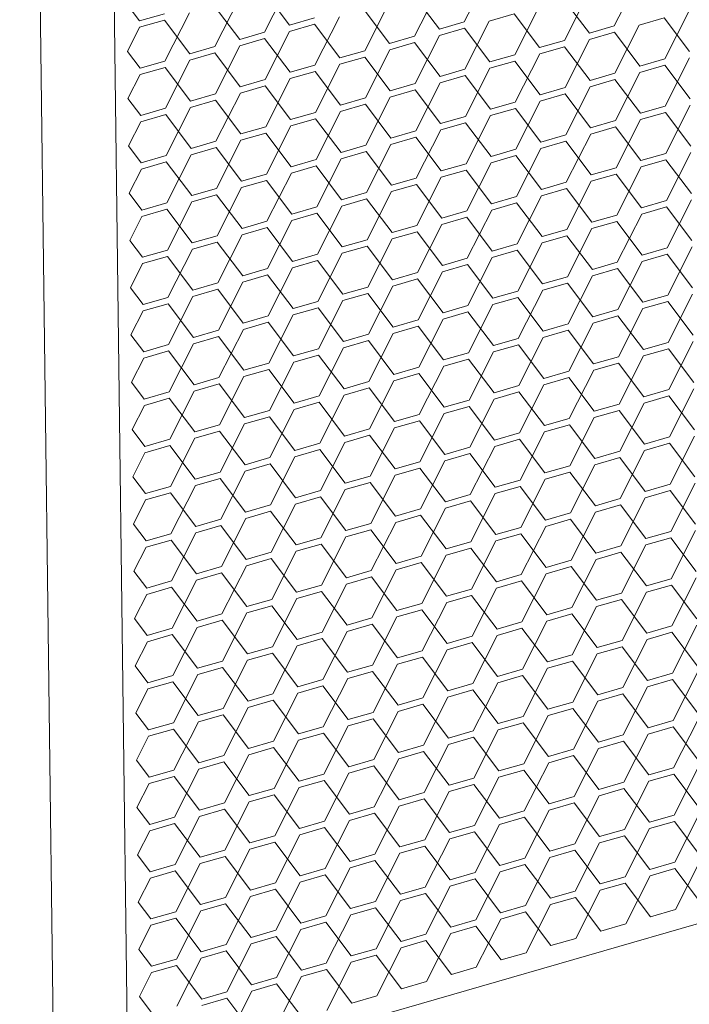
# Model space of a CAD drawing. Header units: millimetres. Extents: x 3925 to 5043, y -86 to 778.
# Tile 371 of 439: x 4910 to 4916, y 515 to 523. Entities that reach past the tile are written whole.
import ezdxf

# ---------------------------------------------------------------- set-up
doc = ezdxf.new("R2010")
doc.units = ezdxf.units.MM
doc.header["$LTSCALE"] = 46.255
doc.layers.add('H30K-DUST-FIDXF_CONTINUOUS_LINE', color=7, linetype='CONTINUOUS')
doc.layers.add('H30K-SPONGE-DXF_CONTINUOUS_LINE', color=7, linetype='CONTINUOUS')

msp = doc.modelspace()

# ---------------------------------------------------------------- linework, layer by layer
at = {"layer": 'H30K-DUST-FIDXF_CONTINUOUS_LINE', "color": 7, "linetype": 'Continuous', "lineweight": 0}
for p, q in [((4911.206, 513.9186), (4910.9093, 537.3433)), ((4974.4435, 532.1964), (4911.206, 513.9186)), ((4914.2034, 523.4181), (4914.4207, 523.8468)), ((4915.5401, 523.382), (4915.7573, 523.8107)), ((4912.6449, 523.3901), (4912.4184, 523.6905)), ((4912.423, 523.326), (4912.6403, 523.7547)), ((4913.7596, 523.2899), (4913.9769, 523.7185)), ((4911.9792, 523.1977), (4912.1965, 523.6264)), ((4913.9815, 523.354), (4913.755, 523.6544)), ((4915.3182, 523.3179), (4915.0917, 523.6183)), ((4915.0963, 523.2537), (4915.3136, 523.6824)), ((4911.195, 523.5765), (4911.3082, 523.4263)), ((4912.2011, 523.2619), (4911.9746, 523.5623)), ((4913.5378, 523.2257), (4913.3113, 523.5261)), ((4913.3159, 523.1616), (4913.5331, 523.5903)), ((4914.6525, 523.1255), (4914.8698, 523.5541)), ((4915.9892, 523.0893), (4916.2064, 523.518)), ((4911.3082, 523.4263), (4911.5301, 523.4904)), ((4911.5308, 523.434), (4911.309, 523.3699)), ((4911.7573, 523.1336), (4911.5308, 523.434)), ((4911.5355, 523.0695), (4911.7527, 523.4981)), ((4912.6449, 523.3901), (4912.8668, 523.4543)), ((4912.8721, 523.0333), (4913.0894, 523.462)), ((4914.2088, 522.9972), (4914.426, 523.4259)), ((4914.6479, 523.49), (4914.426, 523.4259)), ((4914.8744, 523.1896), (4914.6479, 523.49)), ((4915.9846, 523.4539), (4915.7627, 523.3897)), ((4916.2111, 523.1535), (4915.9846, 523.4539)), ((4911.309, 523.3699), (4911.2003, 523.1555)), ((4912.8675, 523.3979), (4912.6456, 523.3337)), ((4913.094, 523.0975), (4912.8675, 523.3979)), ((4913.9815, 523.354), (4914.2034, 523.4181)), ((4914.2041, 523.3617), (4913.9822, 523.2976)), ((4914.4306, 523.0613), (4914.2041, 523.3617)), ((4915.3182, 523.3179), (4915.5401, 523.382)), ((4915.5454, 522.9611), (4915.7627, 523.3897)), ((4912.2011, 523.2619), (4912.423, 523.326)), ((4912.4237, 523.2696), (4912.2018, 523.2055)), ((4912.6502, 522.9692), (4912.4237, 523.2696)), ((4912.4283, 522.9051), (4912.6456, 523.3337)), ((4913.5378, 523.2257), (4913.7596, 523.2899)), ((4913.765, 522.8689), (4913.9822, 523.2976)), ((4914.8744, 523.1896), (4915.0963, 523.2537)), ((4915.1016, 522.8328), (4915.3189, 523.2615)), ((4915.5408, 523.3256), (4915.3189, 523.2615)), ((4915.7673, 523.0252), (4915.5408, 523.3256)), ((4911.7573, 523.1336), (4911.9792, 523.1977)), ((4911.9846, 522.7768), (4912.2018, 523.2055)), ((4913.3212, 522.7407), (4913.5385, 523.1693)), ((4913.7604, 523.2335), (4913.5385, 523.1693)), ((4913.9869, 522.9331), (4913.7604, 523.2335)), ((4915.097, 523.1973), (4914.8751, 523.1332)), ((4915.3235, 522.8969), (4915.097, 523.1973)), ((4911.2003, 523.1555), (4911.3136, 523.0053)), ((4911.5408, 522.6485), (4911.7581, 523.0772)), ((4911.9799, 523.1413), (4911.7581, 523.0772)), ((4912.2064, 522.8409), (4911.9799, 523.1413)), ((4913.094, 523.0975), (4913.3159, 523.1616)), ((4913.3166, 523.1052), (4913.0947, 523.0411)), ((4913.5431, 522.8048), (4913.3166, 523.1052)), ((4914.4306, 523.0613), (4914.6525, 523.1255)), ((4914.6579, 522.7045), (4914.8751, 523.1332)), ((4915.7673, 523.0252), (4915.9892, 523.0893)), ((4915.9945, 522.6684), (4916.2118, 523.0971)), ((4911.3136, 523.0053), (4911.5355, 523.0695)), ((4911.5362, 523.0131), (4911.3143, 522.9489)), ((4911.7627, 522.7127), (4911.5362, 523.0131)), ((4912.6502, 522.9692), (4912.8721, 523.0333)), ((4912.8774, 522.6124), (4913.0947, 523.0411)), ((4913.9869, 522.9331), (4914.2088, 522.9972)), ((4914.2141, 522.5763), (4914.4314, 523.0049)), ((4914.6532, 523.0691), (4914.4314, 523.0049)), ((4914.8797, 522.7687), (4914.6532, 523.0691)), ((4915.9899, 523.0329), (4915.768, 522.9688)), ((4916.2164, 522.7325), (4915.9899, 523.0329)), ((4911.3143, 522.9489), (4911.2057, 522.7346)), ((4912.2064, 522.8409), (4912.4283, 522.9051)), ((4912.4337, 522.4841), (4912.6509, 522.9128)), ((4912.8728, 522.9769), (4912.6509, 522.9128)), ((4913.0993, 522.6765), (4912.8728, 522.9769)), ((4914.2095, 522.9408), (4913.9876, 522.8767)), ((4914.436, 522.6404), (4914.2095, 522.9408)), ((4915.3235, 522.8969), (4915.5454, 522.9611)), ((4915.5461, 522.9047), (4915.3242, 522.8405)), ((4915.7726, 522.6043), (4915.5461, 522.9047)), ((4915.5507, 522.5401), (4915.768, 522.9688)), ((4912.429, 522.8487), (4912.2072, 522.7845)), ((4912.6555, 522.5483), (4912.429, 522.8487)), ((4913.5431, 522.8048), (4913.765, 522.8689)), ((4913.7657, 522.8125), (4913.5438, 522.7484)), ((4913.9922, 522.5121), (4913.7657, 522.8125)), ((4913.7703, 522.448), (4913.9876, 522.8767)), ((4914.8797, 522.7687), (4915.1016, 522.8328)), ((4915.107, 522.4119), (4915.3242, 522.8405)), ((4911.2057, 522.7346), (4911.3189, 522.5844)), ((4911.7627, 522.7127), (4911.9846, 522.7768)), ((4911.9899, 522.3559), (4912.2072, 522.7845)), ((4913.0993, 522.6765), (4913.3212, 522.7407)), ((4913.3265, 522.3197), (4913.5438, 522.7484)), ((4915.1023, 522.7764), (4914.8805, 522.7123)), ((4915.3288, 522.476), (4915.1023, 522.7764)), ((4911.3189, 522.5844), (4911.5408, 522.6485)), ((4911.5461, 522.2276), (4911.7634, 522.6563)), ((4911.9853, 522.7204), (4911.7634, 522.6563)), ((4912.2118, 522.42), (4911.9853, 522.7204)), ((4913.3219, 522.6843), (4913.1, 522.6201)), ((4913.5484, 522.3839), (4913.3219, 522.6843)), ((4914.436, 522.6404), (4914.6579, 522.7045)), ((4914.6586, 522.6481), (4914.4367, 522.584)), ((4914.8851, 522.3477), (4914.6586, 522.6481)), ((4914.6632, 522.2836), (4914.8805, 522.7123)), ((4915.7726, 522.6043), (4915.9945, 522.6684)), ((4915.9998, 522.2475), (4916.2171, 522.6761)), ((4911.5415, 522.5922), (4911.3196, 522.528)), ((4911.768, 522.2917), (4911.5415, 522.5922)), ((4912.6555, 522.5483), (4912.8774, 522.6124)), ((4912.8781, 522.556), (4912.6563, 522.4919)), ((4913.1047, 522.2556), (4912.8781, 522.556)), ((4912.8828, 522.1915), (4913.1, 522.6201)), ((4913.9922, 522.5121), (4914.2141, 522.5763)), ((4914.2194, 522.1553), (4914.4367, 522.584)), ((4915.9952, 522.612), (4915.7733, 522.5479)), ((4916.2217, 522.3116), (4915.9952, 522.612)), ((4911.3196, 522.528), (4911.211, 522.3137)), ((4912.2118, 522.42), (4912.4337, 522.4841)), ((4912.439, 522.0632), (4912.6563, 522.4919)), ((4914.2148, 522.5199), (4913.9929, 522.4558)), ((4914.4413, 522.2195), (4914.2148, 522.5199)), ((4915.3288, 522.476), (4915.5507, 522.5401)), ((4915.5514, 522.4838), (4915.3296, 522.4196)), ((4915.7779, 522.1833), (4915.5514, 522.4838)), ((4915.5561, 522.1192), (4915.7733, 522.5479)), ((4912.4344, 522.4278), (4912.2125, 522.3636)), ((4912.6609, 522.1273), (4912.4344, 522.4278)), ((4913.5484, 522.3839), (4913.7703, 522.448)), ((4913.771, 522.3916), (4913.5491, 522.3275)), ((4913.9975, 522.0912), (4913.771, 522.3916)), ((4913.7756, 522.0271), (4913.9929, 522.4558)), ((4914.8851, 522.3477), (4915.107, 522.4119)), ((4915.1123, 521.9909), (4915.3296, 522.4196)), ((4911.211, 522.3137), (4911.3242, 522.1635)), ((4911.768, 522.2917), (4911.9899, 522.3559)), ((4911.9906, 522.2995), (4911.7687, 522.2354)), ((4912.2171, 521.9991), (4911.9906, 522.2995)), ((4911.9952, 521.9349), (4912.2125, 522.3636)), ((4913.1047, 522.2556), (4913.3265, 522.3197)), ((4913.3319, 521.8988), (4913.5491, 522.3275)), ((4914.6685, 521.8627), (4914.8858, 522.2914)), ((4915.1077, 522.3555), (4914.8858, 522.2914)), ((4915.3342, 522.0551), (4915.1077, 522.3555)), ((4911.3242, 522.1635), (4911.5461, 522.2276)), ((4911.5514, 521.8067), (4911.7687, 522.2354)), ((4912.8881, 521.7706), (4913.1054, 522.1992)), ((4913.3273, 522.2634), (4913.1054, 522.1992)), ((4913.5538, 521.9629), (4913.3273, 522.2634)), ((4914.4413, 522.2195), (4914.6632, 522.2836)), ((4914.6639, 522.2272), (4914.442, 522.1631)), ((4914.8904, 521.9268), (4914.6639, 522.2272)), ((4915.7779, 522.1833), (4915.9998, 522.2475)), ((4916.0052, 521.8266), (4916.2224, 522.2552)), ((4911.5468, 522.1712), (4911.3249, 522.1071)), ((4911.7733, 521.8708), (4911.5468, 522.1712)), ((4912.6609, 522.1273), (4912.8828, 522.1915)), ((4912.8835, 522.1351), (4912.6616, 522.071)), ((4913.11, 521.8347), (4912.8835, 522.1351)), ((4913.9975, 522.0912), (4914.2194, 522.1553)), ((4914.2247, 521.7344), (4914.442, 522.1631)), ((4915.3342, 522.0551), (4915.5561, 522.1192)), ((4915.5614, 521.6983), (4915.7787, 522.127)), ((4916.0005, 522.1911), (4915.7787, 522.127)), ((4916.227, 521.8907), (4916.0005, 522.1911)), ((4911.3249, 522.1071), (4911.2163, 521.8928)), ((4912.2171, 521.9991), (4912.439, 522.0632)), ((4912.4443, 521.6423), (4912.6616, 522.071)), ((4913.5538, 521.9629), (4913.7756, 522.0271)), ((4913.781, 521.6062), (4913.9982, 522.0348)), ((4914.2201, 522.099), (4913.9982, 522.0348)), ((4914.4466, 521.7986), (4914.2201, 522.099)), ((4915.5568, 522.0628), (4915.3349, 521.9987)), ((4915.7833, 521.7624), (4915.5568, 522.0628)), ((4911.7733, 521.8708), (4911.9952, 521.9349)), ((4912.0006, 521.514), (4912.2178, 521.9427)), ((4912.4397, 522.0068), (4912.2178, 521.9427)), ((4912.6662, 521.7064), (4912.4397, 522.0068)), ((4913.7764, 521.9707), (4913.5545, 521.9066)), ((4914.0029, 521.6703), (4913.7764, 521.9707)), ((4914.8904, 521.9268), (4915.1123, 521.9909)), ((4915.113, 521.9346), (4914.8911, 521.8704)), ((4915.3395, 521.6342), (4915.113, 521.9346)), ((4915.1176, 521.57), (4915.3349, 521.9987)), ((4911.2163, 521.8928), (4911.3296, 521.7426)), ((4911.9959, 521.8786), (4911.774, 521.8144)), ((4912.2224, 521.5782), (4911.9959, 521.8786)), ((4913.11, 521.8347), (4913.3319, 521.8988)), ((4913.3372, 521.4779), (4913.5545, 521.9066)), ((4914.4466, 521.7986), (4914.6685, 521.8627)), ((4914.6738, 521.4418), (4914.8911, 521.8704)), ((4911.3296, 521.7426), (4911.5514, 521.8067)), ((4911.5568, 521.3858), (4911.774, 521.8144)), ((4912.6662, 521.7064), (4912.8881, 521.7706)), ((4912.8934, 521.3496), (4913.1107, 521.7783)), ((4913.3326, 521.8424), (4913.1107, 521.7783)), ((4913.5591, 521.542), (4913.3326, 521.8424)), ((4914.6692, 521.8063), (4914.4473, 521.7422)), ((4914.8957, 521.5059), (4914.6692, 521.8063)), ((4915.7833, 521.7624), (4916.0052, 521.8266)), ((4916.0059, 521.7702), (4915.784, 521.706)), ((4916.2324, 521.4698), (4916.0059, 521.7702)), ((4916.0105, 521.4056), (4916.2278, 521.8343)), ((4911.3303, 521.6862), (4911.2216, 521.4718)), ((4911.5522, 521.7503), (4911.3303, 521.6862)), ((4911.7787, 521.4499), (4911.5522, 521.7503)), ((4912.8888, 521.7142), (4912.6669, 521.65)), ((4913.1153, 521.4138), (4912.8888, 521.7142)), ((4914.0029, 521.6703), (4914.2247, 521.7344)), ((4914.2255, 521.678), (4914.0036, 521.6139)), ((4914.452, 521.3776), (4914.2255, 521.678)), ((4914.2301, 521.3135), (4914.4473, 521.7422)), ((4915.3395, 521.6342), (4915.5614, 521.6983)), ((4915.5667, 521.2774), (4915.784, 521.706)), ((4912.2224, 521.5782), (4912.4443, 521.6423)), ((4912.445, 521.5859), (4912.2232, 521.5218)), ((4912.6715, 521.2855), (4912.445, 521.5859)), ((4912.4497, 521.2214), (4912.6669, 521.65)), ((4913.5591, 521.542), (4913.781, 521.6062)), ((4913.7863, 521.1852), (4914.0036, 521.6139)), ((4915.5621, 521.6419), (4915.3402, 521.5778)), ((4915.7886, 521.3415), (4915.5621, 521.6419)), ((4911.7787, 521.4499), (4912.0006, 521.514)), ((4912.0059, 521.0931), (4912.2232, 521.5218)), ((4913.7817, 521.5498), (4913.5598, 521.4856)), ((4914.0082, 521.2494), (4913.7817, 521.5498)), ((4914.8957, 521.5059), (4915.1176, 521.57)), ((4915.1183, 521.5136), (4914.8964, 521.4495)), ((4915.3448, 521.2132), (4915.1183, 521.5136)), ((4915.1229, 521.1491), (4915.3402, 521.5778)), ((4911.2216, 521.4718), (4911.3349, 521.3216)), ((4912.0013, 521.4576), (4911.7794, 521.3935)), ((4912.2278, 521.1572), (4912.0013, 521.4576)), ((4913.1153, 521.4138), (4913.3372, 521.4779)), ((4913.3379, 521.4215), (4913.116, 521.3574)), ((4913.5644, 521.1211), (4913.3379, 521.4215)), ((4913.3425, 521.057), (4913.5598, 521.4856)), ((4914.452, 521.3776), (4914.6738, 521.4418)), ((4914.6792, 521.0208), (4914.8964, 521.4495)), ((4916.0158, 520.9847), (4916.2331, 521.4134)), ((4911.3349, 521.3216), (4911.5568, 521.3858)), ((4911.5575, 521.3294), (4911.3356, 521.2652)), ((4911.784, 521.029), (4911.5575, 521.3294)), ((4911.5621, 520.9648), (4911.7794, 521.3935)), ((4912.6715, 521.2855), (4912.8934, 521.3496)), ((4912.8988, 520.9287), (4913.116, 521.3574)), ((4914.2354, 520.8926), (4914.4527, 521.3212)), ((4914.6746, 521.3854), (4914.4527, 521.3212)), ((4914.9011, 521.085), (4914.6746, 521.3854)), ((4915.7886, 521.3415), (4916.0105, 521.4056)), ((4916.0112, 521.3492), (4915.7893, 521.2851)), ((4916.2377, 521.0488), (4916.0112, 521.3492)), ((4911.3356, 521.2652), (4911.227, 521.0509)), ((4912.8941, 521.2932), (4912.6723, 521.2291)), ((4913.1206, 520.9928), (4912.8941, 521.2932)), ((4914.0082, 521.2494), (4914.2301, 521.3135)), ((4914.2308, 521.2571), (4914.0089, 521.193)), ((4914.4573, 520.9567), (4914.2308, 521.2571)), ((4915.3448, 521.2132), (4915.5667, 521.2774)), ((4915.5721, 520.8564), (4915.7893, 521.2851)), ((4912.2278, 521.1572), (4912.4497, 521.2214)), ((4912.4504, 521.165), (4912.2285, 521.1008)), ((4912.6769, 520.8646), (4912.4504, 521.165)), ((4912.455, 520.8004), (4912.6723, 521.2291)), ((4913.5644, 521.1211), (4913.7863, 521.1852)), ((4913.7916, 520.7643), (4914.0089, 521.193)), ((4914.9011, 521.085), (4915.1229, 521.1491)), ((4915.1283, 520.7282), (4915.3455, 521.1568)), ((4915.5674, 521.221), (4915.3455, 521.1568)), ((4915.7939, 520.9206), (4915.5674, 521.221)), ((4911.784, 521.029), (4912.0059, 521.0931)), ((4912.0112, 520.6722), (4912.2285, 521.1008)), ((4913.3479, 520.636), (4913.5651, 521.0647)), ((4913.787, 521.1288), (4913.5651, 521.0647)), ((4914.0135, 520.8284), (4913.787, 521.1288)), ((4915.1237, 521.0927), (4914.9018, 521.0286)), ((4915.3502, 520.7923), (4915.1237, 521.0927)), ((4911.227, 521.0509), (4911.3402, 520.9007)), ((4911.5674, 520.5439), (4911.7847, 520.9726)), ((4912.0066, 521.0367), (4911.7847, 520.9726)), ((4912.2331, 520.7363), (4912.0066, 521.0367)), ((4913.1206, 520.9928), (4913.3425, 521.057)), ((4913.3432, 521.0006), (4913.1214, 520.9364)), ((4913.5697, 520.7002), (4913.3432, 521.0006)), ((4914.4573, 520.9567), (4914.6792, 521.0208)), ((4914.6845, 520.5999), (4914.9018, 521.0286)), ((4915.7939, 520.9206), (4916.0158, 520.9847)), ((4916.0212, 520.5638), (4916.2384, 520.9924)), ((4911.3402, 520.9007), (4911.5621, 520.9648)), ((4911.5628, 520.9084), (4911.3409, 520.8443)), ((4911.7893, 520.608), (4911.5628, 520.9084)), ((4912.6769, 520.8646), (4912.8988, 520.9287)), ((4912.9041, 520.5078), (4913.1214, 520.9364)), ((4914.0135, 520.8284), (4914.2354, 520.8926)), ((4914.2407, 520.4716), (4914.458, 520.9003)), ((4914.6799, 520.9644), (4914.458, 520.9003)), ((4914.9064, 520.664), (4914.6799, 520.9644)), ((4916.0165, 520.9283), (4915.7947, 520.8642)), ((4916.243, 520.6279), (4916.0165, 520.9283)), ((4911.3409, 520.8443), (4911.2323, 520.63)), ((4912.2331, 520.7363), (4912.455, 520.8004)), ((4912.4603, 520.3795), (4912.6776, 520.8082)), ((4912.8995, 520.8723), (4912.6776, 520.8082)), ((4913.126, 520.5719), (4912.8995, 520.8723)), ((4914.2361, 520.8362), (4914.0142, 520.772)), ((4914.4626, 520.5358), (4914.2361, 520.8362)), ((4915.3502, 520.7923), (4915.5721, 520.8564)), ((4915.5728, 520.8), (4915.3509, 520.7359)), ((4915.7993, 520.4996), (4915.5728, 520.8)), ((4915.5774, 520.4355), (4915.7947, 520.8642)), ((4912.4557, 520.744), (4912.2338, 520.6799)), ((4912.6822, 520.4436), (4912.4557, 520.744)), ((4913.5697, 520.7002), (4913.7916, 520.7643)), ((4913.7923, 520.7079), (4913.5705, 520.6438)), ((4914.0189, 520.4075), (4913.7923, 520.7079)), ((4913.797, 520.3434), (4914.0142, 520.772)), ((4914.9064, 520.664), (4915.1283, 520.7282)), ((4915.1336, 520.3072), (4915.3509, 520.7359)), ((4911.2323, 520.63), (4911.3456, 520.4798)), ((4911.7893, 520.608), (4912.0112, 520.6722)), ((4912.0165, 520.2512), (4912.2338, 520.6799)), ((4913.126, 520.5719), (4913.3479, 520.636)), ((4913.3532, 520.2151), (4913.5705, 520.6438)), ((4915.129, 520.6718), (4914.9071, 520.6076)), ((4915.3555, 520.3714), (4915.129, 520.6718)), ((4911.3456, 520.4798), (4911.5674, 520.5439)), ((4911.5728, 520.123), (4911.79, 520.5516)), ((4912.0119, 520.6158), (4911.79, 520.5516)), ((4912.2384, 520.3154), (4912.0119, 520.6158)), ((4913.3486, 520.5796), (4913.1267, 520.5155)), ((4913.5751, 520.2792), (4913.3486, 520.5796)), ((4914.4626, 520.5358), (4914.6845, 520.5999)), ((4914.6852, 520.5435), (4914.4633, 520.4794)), ((4914.9117, 520.2431), (4914.6852, 520.5435)), ((4914.6898, 520.179), (4914.9071, 520.6076)), ((4915.7993, 520.4996), (4916.0212, 520.5638)), ((4916.0265, 520.1428), (4916.2438, 520.5715)), ((4911.5682, 520.4875), (4911.3463, 520.4234)), ((4911.7947, 520.1871), (4911.5682, 520.4875)), ((4912.6822, 520.4436), (4912.9041, 520.5078)), ((4912.9048, 520.4514), (4912.6829, 520.3872)), ((4913.1313, 520.151), (4912.9048, 520.4514)), ((4912.9094, 520.0868), (4913.1267, 520.5155)), ((4914.0189, 520.4075), (4914.2407, 520.4716)), ((4914.2461, 520.0507), (4914.4633, 520.4794)), ((4916.0219, 520.5074), (4915.8, 520.4432)), ((4916.2484, 520.207), (4916.0219, 520.5074)), ((4911.3463, 520.4234), (4911.2376, 520.209)), ((4912.2384, 520.3154), (4912.4603, 520.3795)), ((4912.4656, 519.9586), (4912.6829, 520.3872)), ((4914.2415, 520.4152), (4914.0196, 520.3511)), ((4914.468, 520.1148), (4914.2415, 520.4152)), ((4915.3555, 520.3714), (4915.5774, 520.4355)), ((4915.5781, 520.3791), (4915.3562, 520.315)), ((4915.8046, 520.0787), (4915.5781, 520.3791)), ((4915.5827, 520.0146), (4915.8, 520.4432)), ((4912.461, 520.3231), (4912.2391, 520.259)), ((4912.6875, 520.0227), (4912.461, 520.3231)), ((4913.5751, 520.2792), (4913.797, 520.3434)), ((4913.7977, 520.287), (4913.5758, 520.2228)), ((4914.0242, 519.9866), (4913.7977, 520.287)), ((4913.8023, 519.9224), (4914.0196, 520.3511)), ((4914.9117, 520.2431), (4915.1336, 520.3072)), ((4915.1389, 519.8863), (4915.3562, 520.315)), ((4911.2376, 520.209), (4911.3509, 520.0588)), ((4911.7947, 520.1871), (4912.0165, 520.2512)), ((4912.0173, 520.1948), (4911.7954, 520.1307)), ((4912.2438, 519.8944), (4912.0173, 520.1948)), ((4912.0219, 519.8303), (4912.2391, 520.259)), ((4913.1313, 520.151), (4913.3532, 520.2151)), ((4913.3585, 519.7942), (4913.5758, 520.2228)), ((4914.6952, 519.758), (4914.9124, 520.1867)), ((4915.1343, 520.2508), (4914.9124, 520.1867)), ((4915.3608, 519.9504), (4915.1343, 520.2508)), ((4911.3509, 520.0588), (4911.5728, 520.123)), ((4911.5781, 519.702), (4911.7954, 520.1307)), ((4912.9148, 519.6659), (4913.132, 520.0946)), ((4913.3539, 520.1587), (4913.132, 520.0946)), ((4913.5804, 519.8583), (4913.3539, 520.1587)), ((4914.468, 520.1148), (4914.6898, 520.179)), ((4914.6906, 520.1226), (4914.4687, 520.0584)), ((4914.9171, 519.8222), (4914.6906, 520.1226)), ((4915.8046, 520.0787), (4916.0265, 520.1428)), ((4916.0318, 519.7219), (4916.2491, 520.1506)), ((4911.5735, 520.0666), (4911.3516, 520.0024)), ((4911.8, 519.7662), (4911.5735, 520.0666)), ((4912.6875, 520.0227), (4912.9094, 520.0868)), ((4912.9101, 520.0304), (4912.6882, 519.9663)), ((4913.1366, 519.73), (4912.9101, 520.0304)), ((4914.0242, 519.9866), (4914.2461, 520.0507)), ((4914.2514, 519.6298), (4914.4687, 520.0584)), ((4915.3608, 519.9504), (4915.5827, 520.0146)), ((4915.588, 519.5936), (4915.8053, 520.0223)), ((4916.0272, 520.0864), (4915.8053, 520.0223)), ((4916.2537, 519.786), (4916.0272, 520.0864)), ((4911.3516, 520.0024), (4911.243, 519.7881)), ((4912.2438, 519.8944), (4912.4656, 519.9586)), ((4912.471, 519.5376), (4912.6882, 519.9663)), ((4913.5804, 519.8583), (4913.8023, 519.9224)), ((4913.8076, 519.5015), (4914.0249, 519.9302)), ((4914.2468, 519.9943), (4914.0249, 519.9302)), ((4914.4733, 519.6939), (4914.2468, 519.9943)), ((4915.5834, 519.9582), (4915.3615, 519.894)), ((4915.8099, 519.6578), (4915.5834, 519.9582)), ((4911.8, 519.7662), (4912.0219, 519.8303)), ((4912.0272, 519.4094), (4912.2445, 519.838)), ((4912.4664, 519.9022), (4912.2445, 519.838)), ((4912.6929, 519.6018), (4912.4664, 519.9022)), ((4913.803, 519.866), (4913.5811, 519.8019)), ((4914.0295, 519.5656), (4913.803, 519.866)), ((4914.9171, 519.8222), (4915.1389, 519.8863)), ((4915.1443, 519.4654), (4915.3615, 519.894)), ((4911.243, 519.7881), (4911.3562, 519.6379)), ((4912.0226, 519.7739), (4911.8007, 519.7098)), ((4912.2491, 519.4735), (4912.0226, 519.7739)), ((4913.1366, 519.73), (4913.3585, 519.7942)), ((4913.3639, 519.3732), (4913.5811, 519.8019)), ((4914.4733, 519.6939), (4914.6952, 519.758)), ((4914.7005, 519.3371), (4914.9178, 519.7658)), ((4915.1397, 519.8299), (4914.9178, 519.7658)), ((4915.3662, 519.5295), (4915.1397, 519.8299)), ((4911.3562, 519.6379), (4911.5781, 519.702)), ((4911.5834, 519.2811), (4911.8007, 519.7098)), ((4912.6929, 519.6018), (4912.9148, 519.6659)), ((4912.9201, 519.245), (4913.1374, 519.6736)), ((4913.3592, 519.7378), (4913.1374, 519.6736)), ((4913.5857, 519.4374), (4913.3592, 519.7378)), ((4914.6959, 519.7016), (4914.474, 519.6375)), ((4914.9224, 519.4012), (4914.6959, 519.7016)), ((4915.8099, 519.6578), (4916.0318, 519.7219)), ((4916.0325, 519.6655), (4915.8106, 519.6014)), ((4916.259, 519.3651), (4916.0325, 519.6655)), ((4916.0371, 519.301), (4916.2544, 519.7296)), ((4911.3569, 519.5815), (4911.2483, 519.3672)), ((4911.5788, 519.6456), (4911.3569, 519.5815)), ((4911.8053, 519.3452), (4911.5788, 519.6456)), ((4912.9155, 519.6095), (4912.6936, 519.5454)), ((4913.142, 519.3091), (4912.9155, 519.6095)), ((4914.0295, 519.5656), (4914.2514, 519.6298)), ((4914.2521, 519.5734), (4914.0302, 519.5092)), ((4914.4786, 519.273), (4914.2521, 519.5734)), ((4914.2567, 519.2088), (4914.474, 519.6375)), ((4915.3662, 519.5295), (4915.588, 519.5936)), ((4915.5934, 519.1727), (4915.8106, 519.6014)), ((4912.2491, 519.4735), (4912.471, 519.5376)), ((4912.4717, 519.4812), (4912.2498, 519.4171)), ((4912.6982, 519.1808), (4912.4717, 519.4812)), ((4912.4763, 519.1167), (4912.6936, 519.5454)), ((4913.5857, 519.4374), (4913.8076, 519.5015)), ((4913.813, 519.0806), (4914.0302, 519.5092)), ((4915.5888, 519.5372), (4915.3669, 519.4731)), ((4915.8153, 519.2368), (4915.5888, 519.5372)), ((4911.8053, 519.3452), (4912.0272, 519.4094)), ((4912.0325, 518.9884), (4912.2498, 519.4171)), ((4913.8083, 519.4451), (4913.5865, 519.381)), ((4914.0348, 519.1447), (4913.8083, 519.4451)), ((4914.9224, 519.4012), (4915.1443, 519.4654)), ((4915.145, 519.409), (4914.9231, 519.3448)), ((4915.3715, 519.1086), (4915.145, 519.409)), ((4915.1496, 519.0444), (4915.3669, 519.4731)), ((4911.2483, 519.3672), (4911.3615, 519.217)), ((4912.0279, 519.353), (4911.806, 519.2888)), ((4912.2544, 519.0526), (4912.0279, 519.353)), ((4913.142, 519.3091), (4913.3639, 519.3732)), ((4913.3646, 519.3168), (4913.1427, 519.2527)), ((4913.5911, 519.0164), (4913.3646, 519.3168)), ((4913.3692, 518.9523), (4913.5865, 519.381)), ((4914.4786, 519.273), (4914.7005, 519.3371)), ((4914.7058, 518.9162), (4914.9231, 519.3448)), ((4916.0425, 518.88), (4916.2597, 519.3087)), ((4911.3615, 519.217), (4911.5834, 519.2811)), ((4911.5842, 519.2247), (4911.3623, 519.1606)), ((4911.8107, 518.9243), (4911.5842, 519.2247)), ((4911.5888, 518.8602), (4911.806, 519.2888)), ((4912.6982, 519.1808), (4912.9201, 519.245)), ((4912.9254, 518.824), (4913.1427, 519.2527)), ((4914.2621, 518.7879), (4914.4793, 519.2166)), ((4914.7012, 519.2807), (4914.4793, 519.2166)), ((4914.9277, 518.9803), (4914.7012, 519.2807)), ((4915.8153, 519.2368), (4916.0371, 519.301)), ((4916.0379, 519.2446), (4915.816, 519.1804)), ((4916.2644, 518.9442), (4916.0379, 519.2446)), ((4911.3623, 519.1606), (4911.2536, 518.9462)), ((4912.9208, 519.1886), (4912.6989, 519.1244)), ((4913.1473, 518.8882), (4912.9208, 519.1886)), ((4914.0348, 519.1447), (4914.2567, 519.2088)), ((4914.2574, 519.1524), (4914.0356, 519.0883)), ((4914.4839, 518.852), (4914.2574, 519.1524)), ((4915.3715, 519.1086), (4915.5934, 519.1727)), ((4915.5987, 518.7518), (4915.816, 519.1804)), ((4912.2544, 519.0526), (4912.4763, 519.1167)), ((4912.477, 519.0603), (4912.2551, 518.9962)), ((4912.7035, 518.7599), (4912.477, 519.0603)), ((4912.4816, 518.6958), (4912.6989, 519.1244)), ((4913.5911, 519.0164), (4913.813, 519.0806)), ((4913.8183, 518.6596), (4914.0356, 519.0883)), ((4914.9277, 518.9803), (4915.1496, 519.0444)), ((4915.1549, 518.6235), (4915.3722, 519.0522)), ((4915.5941, 519.1163), (4915.3722, 519.0522)), ((4915.8206, 518.8159), (4915.5941, 519.1163)), ((4911.8107, 518.9243), (4912.0325, 518.9884)), ((4912.0379, 518.5675), (4912.2551, 518.9962)), ((4913.3745, 518.5314), (4913.5918, 518.96)), ((4913.8137, 519.0242), (4913.5918, 518.96)), ((4914.0402, 518.7238), (4913.8137, 519.0242)), ((4915.1503, 518.988), (4914.9284, 518.9239)), ((4915.3768, 518.6876), (4915.1503, 518.988)), ((4911.2536, 518.9462), (4911.3669, 518.796)), ((4911.5941, 518.4392), (4911.8114, 518.8679)), ((4912.0333, 518.932), (4911.8114, 518.8679)), ((4912.2598, 518.6316), (4912.0333, 518.932)), ((4913.1473, 518.8882), (4913.3692, 518.9523)), ((4913.3699, 518.8959), (4913.148, 518.8318)), ((4913.5964, 518.5955), (4913.3699, 518.8959)), ((4914.4839, 518.852), (4914.7058, 518.9162)), ((4914.7112, 518.4952), (4914.9284, 518.9239)), ((4915.8206, 518.8159), (4916.0425, 518.88)), ((4916.0478, 518.4591), (4916.2651, 518.8878)), ((4911.3669, 518.796), (4911.5888, 518.8602)), ((4911.5895, 518.8038), (4911.3676, 518.7396)), ((4911.816, 518.5034), (4911.5895, 518.8038)), ((4912.7035, 518.7599), (4912.9254, 518.824)), ((4912.9307, 518.4031), (4913.148, 518.8318)), ((4914.0402, 518.7238), (4914.2621, 518.7879)), ((4914.2674, 518.367), (4914.4847, 518.7956)), ((4914.7065, 518.8598), (4914.4847, 518.7956)), ((4914.933, 518.5594), (4914.7065, 518.8598)), ((4916.0432, 518.8236), (4915.8213, 518.7595)), ((4916.2697, 518.5232), (4916.0432, 518.8236)), ((4911.3676, 518.7396), (4911.259, 518.5253)), ((4912.2598, 518.6316), (4912.4816, 518.6958)), ((4912.487, 518.2748), (4912.7042, 518.7035)), ((4912.9261, 518.7676), (4912.7042, 518.7035)), ((4913.1526, 518.4672), (4912.9261, 518.7676)), ((4914.2628, 518.7315), (4914.0409, 518.6674)), ((4914.4893, 518.4311), (4914.2628, 518.7315)), ((4915.3768, 518.6876), (4915.5987, 518.7518)), ((4915.5994, 518.6954), (4915.3775, 518.6312)), ((4915.8259, 518.395), (4915.5994, 518.6954)), ((4915.604, 518.3308), (4915.8213, 518.7595)), ((4912.4824, 518.6394), (4912.2605, 518.5752)), ((4912.7089, 518.339), (4912.4824, 518.6394)), ((4913.5964, 518.5955), (4913.8183, 518.6596)), ((4913.819, 518.6032), (4913.5971, 518.5391)), ((4914.0455, 518.3028), (4913.819, 518.6032)), ((4913.8236, 518.2387), (4914.0409, 518.6674)), ((4914.933, 518.5594), (4915.1549, 518.6235)), ((4915.1603, 518.2026), (4915.3775, 518.6312)), ((4911.259, 518.5253), (4911.3722, 518.3751)), ((4911.816, 518.5034), (4912.0379, 518.5675)), ((4912.0432, 518.1466), (4912.2605, 518.5752)), ((4913.1526, 518.4672), (4913.3745, 518.5314)), ((4913.3798, 518.1104), (4913.5971, 518.5391)), ((4915.1556, 518.5671), (4914.9338, 518.503)), ((4915.3822, 518.2667), (4915.1556, 518.5671)), ((4911.3722, 518.3751), (4911.5941, 518.4392)), ((4911.5994, 518.0183), (4911.8167, 518.447)), ((4912.0386, 518.5111), (4911.8167, 518.447)), ((4912.2651, 518.2107), (4912.0386, 518.5111)), ((4913.3752, 518.475), (4913.1533, 518.4109)), ((4913.6017, 518.1746), (4913.3752, 518.475)), ((4914.4893, 518.4311), (4914.7112, 518.4952)), ((4914.7119, 518.4389), (4914.49, 518.3747)), ((4914.9384, 518.1384), (4914.7119, 518.4389)), ((4914.7165, 518.0743), (4914.9338, 518.503)), ((4915.8259, 518.395), (4916.0478, 518.4591)), ((4916.0531, 518.0382), (4916.2704, 518.4668)), ((4911.5948, 518.3829), (4911.3729, 518.3187)), ((4911.8213, 518.0824), (4911.5948, 518.3829)), ((4912.7089, 518.339), (4912.9307, 518.4031)), ((4912.9315, 518.3467), (4912.7096, 518.2826)), ((4913.158, 518.0463), (4912.9315, 518.3467)), ((4912.9361, 517.9822), (4913.1533, 518.4109)), ((4914.0455, 518.3028), (4914.2674, 518.367)), ((4914.2727, 517.946), (4914.49, 518.3747)), ((4916.0485, 518.4027), (4915.8266, 518.3386)), ((4916.275, 518.1023), (4916.0485, 518.4027)), ((4911.3729, 518.3187), (4911.2643, 518.1044)), ((4912.2651, 518.2107), (4912.487, 518.2748)), ((4912.4923, 517.8539), (4912.7096, 518.2826)), ((4914.2681, 518.3106), (4914.0462, 518.2465)), ((4914.4946, 518.0102), (4914.2681, 518.3106)), ((4915.3822, 518.2667), (4915.604, 518.3308)), ((4915.6048, 518.2745), (4915.3829, 518.2103)), ((4915.8313, 517.974), (4915.6048, 518.2745)), ((4915.6094, 517.9099), (4915.8266, 518.3386)), ((4912.4877, 518.2185), (4912.2658, 518.1543)), ((4912.7142, 517.918), (4912.4877, 518.2185)), ((4913.6017, 518.1746), (4913.8236, 518.2387)), ((4913.8243, 518.1823), (4913.6024, 518.1182)), ((4914.0508, 517.8819), (4913.8243, 518.1823)), ((4913.829, 517.8178), (4914.0462, 518.2465)), ((4914.9384, 518.1384), (4915.1603, 518.2026)), ((4915.1656, 517.7817), (4915.3829, 518.2103)), ((4911.2643, 518.1044), (4911.3775, 517.9542)), ((4911.8213, 518.0824), (4912.0432, 518.1466)), ((4912.0439, 518.0902), (4911.822, 518.0261)), ((4912.2704, 517.7898), (4912.0439, 518.0902)), ((4912.0485, 517.7257), (4912.2658, 518.1543)), ((4913.158, 518.0463), (4913.3798, 518.1104)), ((4913.3852, 517.6895), (4913.6024, 518.1182)), ((4914.7218, 517.6534), (4914.9391, 518.0821)), ((4915.161, 518.1462), (4914.9391, 518.0821)), ((4915.3875, 517.8458), (4915.161, 518.1462)), ((4911.3775, 517.9542), (4911.5994, 518.0183)), ((4911.6048, 517.5974), (4911.822, 518.0261)), ((4912.9414, 517.5613), (4913.1587, 517.9899)), ((4913.3806, 518.0541), (4913.1587, 517.9899)), ((4913.6071, 517.7537), (4913.3806, 518.0541)), ((4914.4946, 518.0102), (4914.7165, 518.0743)), ((4914.7172, 518.0179), (4914.4953, 517.9538)), ((4914.9437, 517.7175), (4914.7172, 518.0179)), ((4915.8313, 517.974), (4916.0531, 518.0382)), ((4916.0585, 517.6173), (4916.2757, 518.0459)), ((4911.6001, 517.9619), (4911.3783, 517.8978)), ((4911.8266, 517.6615), (4911.6001, 517.9619)), ((4912.7142, 517.918), (4912.9361, 517.9822)), ((4912.9368, 517.9258), (4912.7149, 517.8617)), ((4913.1633, 517.6254), (4912.9368, 517.9258)), ((4914.0508, 517.8819), (4914.2727, 517.946)), ((4914.2781, 517.5251), (4914.4953, 517.9538)), ((4915.3875, 517.8458), (4915.6094, 517.9099)), ((4915.6147, 517.489), (4915.832, 517.9177)), ((4916.0539, 517.9818), (4915.832, 517.9177)), ((4916.2804, 517.6814), (4916.0539, 517.9818)), ((4911.3783, 517.8978), (4911.2696, 517.6835)), ((4912.2704, 517.7898), (4912.4923, 517.8539)), ((4912.4976, 517.433), (4912.7149, 517.8617)), ((4913.6071, 517.7537), (4913.829, 517.8178)), ((4913.8343, 517.3969), (4914.0516, 517.8255)), ((4914.2734, 517.8897), (4914.0516, 517.8255)), ((4914.4999, 517.5893), (4914.2734, 517.8897)), ((4915.6101, 517.8535), (4915.3882, 517.7894)), ((4915.8366, 517.5531), (4915.6101, 517.8535)), ((4911.8266, 517.6615), (4912.0485, 517.7257)), ((4912.0539, 517.3047), (4912.2711, 517.7334)), ((4912.493, 517.7975), (4912.2711, 517.7334)), ((4912.7195, 517.4971), (4912.493, 517.7975)), ((4913.8297, 517.7614), (4913.6078, 517.6973)), ((4914.0562, 517.461), (4913.8297, 517.7614)), ((4914.9437, 517.7175), (4915.1656, 517.7817)), ((4915.1709, 517.3607), (4915.3882, 517.7894)), ((4911.2696, 517.6835), (4911.3829, 517.5333)), ((4912.0492, 517.6693), (4911.8274, 517.6051)), ((4912.2757, 517.3689), (4912.0492, 517.6693)), ((4913.1633, 517.6254), (4913.3852, 517.6895)), ((4913.3905, 517.2686), (4913.6078, 517.6973)), ((4914.4999, 517.5893), (4914.7218, 517.6534)), ((4914.7272, 517.2325), (4914.9444, 517.6611)), ((4915.1663, 517.7253), (4914.9444, 517.6611)), ((4915.3928, 517.4249), (4915.1663, 517.7253)), ((4911.3829, 517.5333), (4911.6048, 517.5974)), ((4911.6101, 517.1765), (4911.8274, 517.6051)), ((4912.7195, 517.4971), (4912.9414, 517.5613)), ((4912.9467, 517.1403), (4913.164, 517.569)), ((4913.3859, 517.6331), (4913.164, 517.569)), ((4913.6124, 517.3327), (4913.3859, 517.6331)), ((4914.7225, 517.597), (4914.5007, 517.5329)), ((4914.949, 517.2966), (4914.7225, 517.597)), ((4915.8366, 517.5531), (4916.0585, 517.6173)), ((4916.0592, 517.5609), (4915.8373, 517.4967)), ((4916.2857, 517.2605), (4916.0592, 517.5609)), ((4916.0638, 517.1963), (4916.2811, 517.625)), ((4911.3836, 517.4769), (4911.275, 517.2625)), ((4911.6055, 517.541), (4911.3836, 517.4769)), ((4911.832, 517.2406), (4911.6055, 517.541)), ((4912.9421, 517.5049), (4912.7202, 517.4407)), ((4913.1686, 517.2045), (4912.9421, 517.5049)), ((4914.0562, 517.461), (4914.2781, 517.5251)), ((4914.2788, 517.4687), (4914.0569, 517.4046)), ((4914.5053, 517.1683), (4914.2788, 517.4687)), ((4914.2834, 517.1042), (4914.5007, 517.5329)), ((4915.3928, 517.4249), (4915.6147, 517.489)), ((4915.62, 517.0681), (4915.8373, 517.4967)), ((4912.2757, 517.3689), (4912.4976, 517.433)), ((4912.4983, 517.3766), (4912.2765, 517.3125)), ((4912.7249, 517.0762), (4912.4983, 517.3766)), ((4912.503, 517.0121), (4912.7202, 517.4407)), ((4913.6124, 517.3327), (4913.8343, 517.3969)), ((4913.8396, 516.9759), (4914.0569, 517.4046)), ((4915.6154, 517.4326), (4915.3935, 517.3685)), ((4915.8419, 517.1322), (4915.6154, 517.4326)), ((4911.832, 517.2406), (4912.0539, 517.3047)), ((4912.0592, 516.8838), (4912.2765, 517.3125)), ((4913.835, 517.3405), (4913.6131, 517.2763)), ((4914.0615, 517.0401), (4913.835, 517.3405)), ((4914.949, 517.2966), (4915.1709, 517.3607)), ((4915.1716, 517.3043), (4914.9498, 517.2402)), ((4915.3981, 517.0039), (4915.1716, 517.3043)), ((4915.1763, 516.9398), (4915.3935, 517.3685)), ((4911.275, 517.2625), (4911.3882, 517.1123)), ((4912.0546, 517.2483), (4911.8327, 517.1842)), ((4912.2811, 516.9479), (4912.0546, 517.2483)), ((4913.1686, 517.2045), (4913.3905, 517.2686)), ((4913.3912, 517.2122), (4913.1693, 517.1481)), ((4913.6177, 516.9118), (4913.3912, 517.2122)), ((4913.3958, 516.8477), (4913.6131, 517.2763)), ((4914.5053, 517.1683), (4914.7272, 517.2325)), ((4914.7325, 516.8115), (4914.9498, 517.2402)), ((4916.0691, 516.7754), (4916.2864, 517.2041)), ((4911.3882, 517.1123), (4911.6101, 517.1765)), ((4911.6108, 517.1201), (4911.3889, 517.0559)), ((4911.8373, 516.8197), (4911.6108, 517.1201)), ((4911.6154, 516.7555), (4911.8327, 517.1842)), ((4912.7249, 517.0762), (4912.9467, 517.1403)), ((4912.9521, 516.7194), (4913.1693, 517.1481)), ((4914.2887, 516.6833), (4914.506, 517.1119)), ((4914.7279, 517.1761), (4914.506, 517.1119)), ((4914.9544, 516.8757), (4914.7279, 517.1761)), ((4915.8419, 517.1322), (4916.0638, 517.1963)), ((4916.0645, 517.1399), (4915.8426, 517.0758)), ((4916.291, 516.8395), (4916.0645, 517.1399)), ((4911.3889, 517.0559), (4911.2803, 516.8416)), ((4912.9475, 517.0839), (4912.7256, 517.0198)), ((4913.174, 516.7835), (4912.9475, 517.0839)), ((4914.0615, 517.0401), (4914.2834, 517.1042)), ((4914.2841, 517.0478), (4914.0622, 516.9837)), ((4914.5106, 516.7474), (4914.2841, 517.0478)), ((4915.3981, 517.0039), (4915.62, 517.0681)), ((4915.6254, 516.6471), (4915.8426, 517.0758)), ((4912.2811, 516.9479), (4912.503, 517.0121)), ((4912.5037, 516.9557), (4912.2818, 516.8915)), ((4912.7302, 516.6553), (4912.5037, 516.9557)), ((4912.5083, 516.5911), (4912.7256, 517.0198)), ((4913.6177, 516.9118), (4913.8396, 516.9759)), ((4913.8449, 516.555), (4914.0622, 516.9837)), ((4914.9544, 516.8757), (4915.1763, 516.9398)), ((4915.1816, 516.5189), (4915.3989, 516.9475)), ((4915.6207, 517.0117), (4915.3989, 516.9475)), ((4915.8472, 516.7113), (4915.6207, 517.0117)), ((4911.8373, 516.8197), (4912.0592, 516.8838)), ((4912.0645, 516.4629), (4912.2818, 516.8915)), ((4913.4012, 516.4267), (4913.6184, 516.8554)), ((4913.8403, 516.9195), (4913.6184, 516.8554)), ((4914.0668, 516.6191), (4913.8403, 516.9195)), ((4915.177, 516.8834), (4914.9551, 516.8193)), ((4915.4035, 516.583), (4915.177, 516.8834)), ((4911.2803, 516.8416), (4911.3935, 516.6914)), ((4911.6208, 516.3346), (4911.838, 516.7633)), ((4912.0599, 516.8274), (4911.838, 516.7633)), ((4912.2864, 516.527), (4912.0599, 516.8274)), ((4913.174, 516.7835), (4913.3958, 516.8477)), ((4913.3966, 516.7913), (4913.1747, 516.7271)), ((4913.6231, 516.4909), (4913.3966, 516.7913)), ((4914.5106, 516.7474), (4914.7325, 516.8115)), ((4914.7378, 516.3906), (4914.9551, 516.8193)), ((4915.8472, 516.7113), (4916.0691, 516.7754)), ((4916.0745, 516.3545), (4916.2917, 516.7831)), ((4911.3935, 516.6914), (4911.6154, 516.7555)), ((4911.6161, 516.6991), (4911.3943, 516.635)), ((4911.8426, 516.3987), (4911.6161, 516.6991)), ((4912.7302, 516.6553), (4912.9521, 516.7194)), ((4912.9574, 516.2985), (4913.1747, 516.7271)), ((4914.0668, 516.6191), (4914.2887, 516.6833)), ((4914.294, 516.2623), (4914.5113, 516.691)), ((4914.7332, 516.7551), (4914.5113, 516.691)), ((4914.9597, 516.4547), (4914.7332, 516.7551)), ((4916.0698, 516.719), (4915.848, 516.6549)), ((4916.2964, 516.4186), (4916.0698, 516.719)), ((4911.3943, 516.635), (4911.2856, 516.4207)), ((4912.2864, 516.527), (4912.5083, 516.5911)), ((4912.5136, 516.1702), (4912.7309, 516.5989)), ((4912.9528, 516.663), (4912.7309, 516.5989)), ((4913.1793, 516.3626), (4912.9528, 516.663)), ((4914.2894, 516.6269), (4914.0675, 516.5627)), ((4914.5159, 516.3265), (4914.2894, 516.6269)), ((4915.4035, 516.583), (4915.6254, 516.6471)), ((4915.6261, 516.5907), (4915.4042, 516.5266)), ((4915.8526, 516.2903), (4915.6261, 516.5907)), ((4915.6307, 516.2262), (4915.848, 516.6549)), ((4912.509, 516.5347), (4912.2871, 516.4706)), ((4912.7355, 516.2343), (4912.509, 516.5347)), ((4913.6231, 516.4909), (4913.8449, 516.555)), ((4913.8457, 516.4986), (4913.6238, 516.4345)), ((4914.0722, 516.1982), (4913.8457, 516.4986)), ((4913.8503, 516.1341), (4914.0675, 516.5627)), ((4914.9597, 516.4547), (4915.1816, 516.5189)), ((4915.1869, 516.0979), (4915.4042, 516.5266)), ((4911.2856, 516.4207), (4911.3989, 516.2705)), ((4911.8426, 516.3987), (4912.0645, 516.4629)), ((4912.0699, 516.0419), (4912.2871, 516.4706)), ((4913.1793, 516.3626), (4913.4012, 516.4267)), ((4913.4065, 516.0058), (4913.6238, 516.4345)), ((4915.1823, 516.4625), (4914.9604, 516.3983)), ((4915.4088, 516.1621), (4915.1823, 516.4625)), ((4911.3989, 516.2705), (4911.6208, 516.3346)), ((4911.6261, 515.9137), (4911.8434, 516.3423)), ((4912.0652, 516.4065), (4911.8434, 516.3423)), ((4912.2917, 516.1061), (4912.0652, 516.4065)), ((4913.4019, 516.3703), (4913.18, 516.3062)), ((4913.6284, 516.0699), (4913.4019, 516.3703)), ((4914.5159, 516.3265), (4914.7378, 516.3906)), ((4914.7385, 516.3342), (4914.5166, 516.2701)), ((4914.965, 516.0338), (4914.7385, 516.3342)), ((4914.7431, 515.9697), (4914.9604, 516.3983)), ((4915.8526, 516.2903), (4916.0745, 516.3545)), ((4916.0798, 515.9335), (4916.2971, 516.3622)), ((4911.6215, 516.2782), (4911.3996, 516.2141)), ((4911.848, 515.9778), (4911.6215, 516.2782)), ((4912.7355, 516.2343), (4912.9574, 516.2985)), ((4912.9581, 516.2421), (4912.7362, 516.1779)), ((4913.1846, 515.9417), (4912.9581, 516.2421)), ((4912.9627, 515.8775), (4913.18, 516.3062)), ((4914.0722, 516.1982), (4914.294, 516.2623)), ((4914.2994, 515.8414), (4914.5166, 516.2701)), ((4916.0752, 516.2981), (4915.8533, 516.2339)), ((4916.3017, 515.9977), (4916.0752, 516.2981)), ((4911.3996, 516.2141), (4911.2909, 515.9997)), ((4912.2917, 516.1061), (4912.5136, 516.1702)), ((4912.519, 515.7493), (4912.7362, 516.1779)), ((4914.2948, 516.2059), (4914.0729, 516.1418)), ((4914.5213, 515.9055), (4914.2948, 516.2059)), ((4915.4088, 516.1621), (4915.6307, 516.2262)), ((4915.6314, 516.1698), (4915.4095, 516.1057)), ((4915.8579, 515.8694), (4915.6314, 516.1698)), ((4915.636, 515.8053), (4915.8533, 516.2339)), ((4912.5143, 516.1138), (4912.2925, 516.0497)), ((4912.7408, 515.8134), (4912.5143, 516.1138)), ((4913.6284, 516.0699), (4913.8503, 516.1341)), ((4913.851, 516.0777), (4913.6291, 516.0135)), ((4914.0775, 515.7773), (4913.851, 516.0777)), ((4913.8556, 515.7131), (4914.0729, 516.1418)), ((4914.965, 516.0338), (4915.1869, 516.0979)), ((4915.1923, 515.677), (4915.4095, 516.1057)), ((4911.2909, 515.9997), (4911.4042, 515.8495)), ((4911.848, 515.9778), (4912.0699, 516.0419)), ((4912.0706, 515.9855), (4911.8487, 515.9214)), ((4912.2971, 515.6851), (4912.0706, 515.9855)), ((4912.0752, 515.621), (4912.2925, 516.0497)), ((4913.1846, 515.9417), (4913.4065, 516.0058)), ((4913.4118, 515.5849), (4913.6291, 516.0135)), ((4914.7485, 515.5487), (4914.9658, 515.9774)), ((4915.1876, 516.0415), (4914.9658, 515.9774)), ((4915.4141, 515.7411), (4915.1876, 516.0415)), ((4911.4042, 515.8495), (4911.6261, 515.9137)), ((4911.6314, 515.4927), (4911.8487, 515.9214)), ((4912.9681, 515.4566), (4913.1853, 515.8853)), ((4913.4072, 515.9494), (4913.1853, 515.8853)), ((4913.6337, 515.649), (4913.4072, 515.9494)), ((4914.5213, 515.9055), (4914.7431, 515.9697)), ((4914.7439, 515.9133), (4914.522, 515.8491)), ((4914.9704, 515.6129), (4914.7439, 515.9133)), ((4915.8579, 515.8694), (4916.0798, 515.9335)), ((4916.0851, 515.5126), (4916.3024, 515.9413)), ((4911.6268, 515.8573), (4911.4049, 515.7931)), ((4911.8533, 515.5569), (4911.6268, 515.8573)), ((4912.7408, 515.8134), (4912.9627, 515.8775)), ((4912.9634, 515.8211), (4912.7416, 515.757)), ((4913.1899, 515.5207), (4912.9634, 515.8211)), ((4914.0775, 515.7773), (4914.2994, 515.8414)), ((4914.3047, 515.4205), (4914.522, 515.8491)), ((4915.4141, 515.7411), (4915.636, 515.8053)), ((4915.6414, 515.3843), (4915.8586, 515.813)), ((4916.0805, 515.8771), (4915.8586, 515.813)), ((4916.307, 515.5767), (4916.0805, 515.8771)), ((4911.4049, 515.7931), (4911.2963, 515.5788)), ((4912.2971, 515.6851), (4912.519, 515.7493)), ((4912.5243, 515.3283), (4912.7416, 515.757)), ((4913.6337, 515.649), (4913.8556, 515.7131)), ((4913.8609, 515.2922), (4914.0782, 515.7209)), ((4914.3001, 515.785), (4914.0782, 515.7209)), ((4914.5266, 515.4846), (4914.3001, 515.785)), ((4915.6367, 515.7489), (4915.4149, 515.6847)), ((4915.8632, 515.4485), (4915.6367, 515.7489)), ((4911.8533, 515.5569), (4912.0752, 515.621)), ((4912.0805, 515.2001), (4912.2978, 515.6287)), ((4912.5197, 515.6929), (4912.2978, 515.6287)), ((4912.7462, 515.3925), (4912.5197, 515.6929)), ((4913.8563, 515.6567), (4913.6344, 515.5926)), ((4914.0828, 515.3563), (4913.8563, 515.6567)), ((4914.9704, 515.6129), (4915.1923, 515.677)), ((4915.1976, 515.2561), (4915.4149, 515.6847)), ((4911.2963, 515.5788), (4911.4095, 515.4286)), ((4912.0759, 515.5646), (4911.854, 515.5005)), ((4912.3024, 515.2642), (4912.0759, 515.5646)), ((4913.1899, 515.5207), (4913.4118, 515.5849)), ((4913.4172, 515.1639), (4913.6344, 515.5926)), ((4914.5266, 515.4846), (4914.7485, 515.5487)), ((4914.7538, 515.1278), (4914.9711, 515.5565)), ((4915.193, 515.6206), (4914.9711, 515.5565)), ((4915.4195, 515.3202), (4915.193, 515.6206)), ((4911.4095, 515.4286), (4911.6314, 515.4927)), ((4911.6367, 515.0718), (4911.854, 515.5005)), ((4912.7462, 515.3925), (4912.9681, 515.4566)), ((4912.9734, 515.0357), (4913.1907, 515.4643)), ((4913.4125, 515.5285), (4913.1907, 515.4643)), ((4913.6391, 515.2281), (4913.4125, 515.5285)), ((4914.7492, 515.4923), (4914.5273, 515.4282)), ((4914.9757, 515.1919), (4914.7492, 515.4923)), ((4915.8632, 515.4485), (4916.0851, 515.5126)), ((4911.4102, 515.3722), (4911.3016, 515.1579)), ((4911.6321, 515.4363), (4911.4102, 515.3722)), ((4911.8586, 515.1359), (4911.6321, 515.4363)), ((4912.9688, 515.4002), (4912.7469, 515.3361)), ((4913.1953, 515.0998), (4912.9688, 515.4002)), ((4914.0828, 515.3563), (4914.3047, 515.4205)), ((4914.3054, 515.3641), (4914.0835, 515.2999)), ((4914.5319, 515.0637), (4914.3054, 515.3641)), ((4914.31, 514.9995), (4914.5273, 515.4282)), ((4915.4195, 515.3202), (4915.6414, 515.3843)), ((4912.3024, 515.2642), (4912.5243, 515.3283)), ((4912.525, 515.2719), (4912.3031, 515.2078)), ((4912.7515, 514.9715), (4912.525, 515.2719)), ((4912.5296, 514.9074), (4912.7469, 515.3361)), ((4913.6391, 515.2281), (4913.8609, 515.2922)), ((4913.8663, 514.8713), (4914.0835, 515.2999)), ((4911.8586, 515.1359), (4912.0805, 515.2001)), ((4912.0858, 514.7791), (4912.3031, 515.2078)), ((4913.8617, 515.2358), (4913.6398, 515.1717)), ((4914.0882, 514.9354), (4913.8617, 515.2358)), ((4914.9757, 515.1919), (4915.1976, 515.2561)), ((4911.3016, 515.1579), (4911.4149, 515.0077)), ((4912.0812, 515.1437), (4911.8593, 515.0795)), ((4912.3077, 514.8433), (4912.0812, 515.1437)), ((4913.1953, 515.0998), (4913.4172, 515.1639)), ((4913.4179, 515.1075), (4913.196, 515.0434)), ((4913.6444, 514.8071), (4913.4179, 515.1075)), ((4913.4225, 514.743), (4913.6398, 515.1717)), ((4914.5319, 515.0637), (4914.7538, 515.1278)), ((4911.4149, 515.0077), (4911.6367, 515.0718)), ((4911.6375, 515.0154), (4911.4156, 514.9513)), ((4911.864, 514.715), (4911.6375, 515.0154)), ((4911.6421, 514.6509), (4911.8593, 515.0795)), ((4912.7515, 514.9715), (4912.9734, 515.0357)), ((4912.9787, 514.6147), (4913.196, 515.0434)), ((4911.4156, 514.9513), (4911.3069, 514.7369)), ((4912.9741, 514.9793), (4912.7522, 514.9151)), ((4913.2006, 514.6789), (4912.9741, 514.9793)), ((4914.0882, 514.9354), (4914.31, 514.9995)), ((4912.3077, 514.8433), (4912.5296, 514.9074)), ((4912.5303, 514.851), (4912.3084, 514.7869)), ((4912.7568, 514.5506), (4912.5303, 514.851)), ((4912.535, 514.4865), (4912.7522, 514.9151)), ((4913.6444, 514.8071), (4913.8663, 514.8713)), ((4911.864, 514.715), (4912.0858, 514.7791)), ((4912.0912, 514.3582), (4912.3084, 514.7869)), ((4911.3069, 514.7369), (4911.4202, 514.5867)), ((4912.0866, 514.7227), (4911.8647, 514.6586)), ((4912.3131, 514.4223), (4912.0866, 514.7227)), ((4913.2006, 514.6789), (4913.4225, 514.743))]:
    msp.add_line(p, q, dxfattribs=at)
at = {"layer": 'H30K-SPONGE-DXF_CONTINUOUS_LINE', "color": 7, "linetype": 'Continuous', "lineweight": 0}
msp.add_line((4910.2342, 538.6209), (4910.5834, 511.05), dxfattribs=at)

doc.saveas('drawing.dxf')
